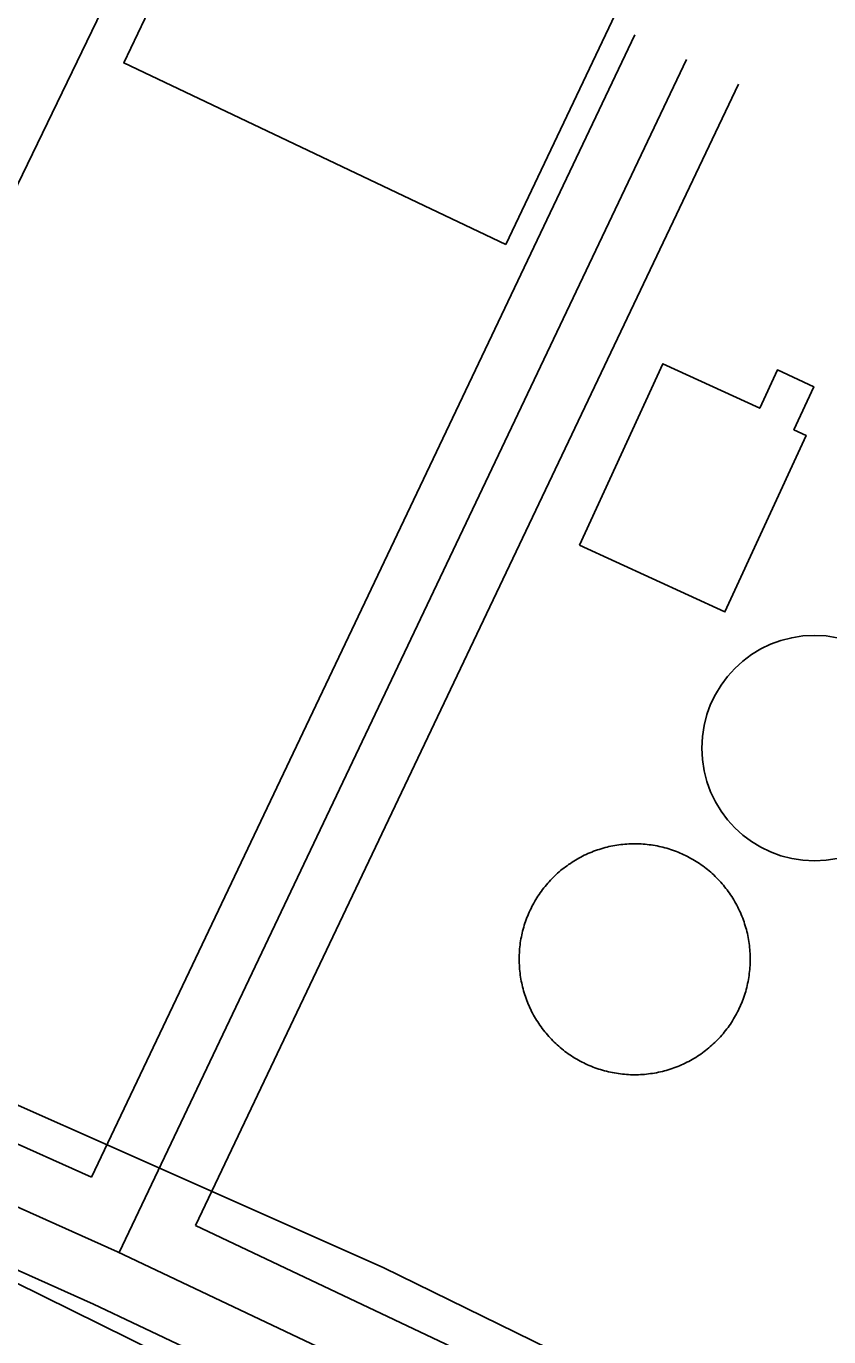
# Model space of a CAD drawing. Extents: x 3683613 to 3738215, y 469626 to 495384.
# Drawn here: x 3699209.9 to 3699419.6, y 476796.7 to 477139.2 of the extents above; entities that cross this region are included whole.
import ezdxf

# ---------------------------------------------------------------- set-up
doc = ezdxf.new("R2010")
doc.units = 0
for name, color, linetype in [('V-BLDG-OTLN', 7, 'Continuous'), ('V-DOMW-TANK', 7, 'Continuous'), ('V-ROAD-CNTR', 7, 'Continuous'), ('V-SITE-OTLN', 7, 'Continuous'), ('V-SITE-VEGE', 7, 'Continuous')]:
    doc.layers.add(name, color=color, linetype=linetype)

msp = doc.modelspace()

# ---------------------------------------------------------------- linework, layer by layer
at = {"layer": 'V-BLDG-OTLN'}
for points in [[(3699335.26, 477082.16), (3699235.41, 477129.63), (3699251.88, 477164.26), (3699250.76, 477164.8), (3699262.89, 477190.3), (3699363.85, 477142.29)], [(3699354.5, 477003.64), (3699376.31, 477051.01), (3699401.58, 477039.39), (3699406.19, 477049.4), (3699415.7, 477045.02), (3699410.51, 477033.75), (3699413.71, 477032.27), (3699392.49, 476986.15)]]:
    msp.add_lwpolyline(points, close=True, dxfattribs=at)
for points in [[(3699338.73, 476895.44), (3699338.74, 476895.97), (3699338.75, 476896.49), (3699338.78, 476897.02), (3699338.81, 476897.55), (3699338.85, 476898.07), (3699338.9, 476898.6), (3699338.96, 476899.12), (3699339.03, 476899.64), (3699339.11, 476900.16), (3699339.2, 476900.68), (3699339.3, 476901.2), (3699339.41, 476901.72), (3699339.52, 476902.23), (3699339.64, 476902.74), (3699339.78, 476903.25), (3699339.92, 476903.76), (3699340.07, 476904.27), (3699340.23, 476904.77), (3699340.4, 476905.26), (3699340.58, 476905.76), (3699340.76, 476906.26), (3699340.95, 476906.74), (3699341.16, 476907.23), (3699341.37, 476907.71), (3699341.59, 476908.19), (3699341.82, 476908.67), (3699342.05, 476909.14), (3699342.3, 476909.61), (3699342.55, 476910.07), (3699342.81, 476910.53), (3699343.08, 476910.98), (3699343.35, 476911.43), (3699343.64, 476911.87), (3699343.93, 476912.31), (3699344.23, 476912.74), (3699344.54, 476913.17), (3699344.85, 476913.6), (3699345.17, 476914.01), (3699345.5, 476914.42), (3699345.84, 476914.83), (3699346.18, 476915.23), (3699346.53, 476915.62), (3699346.89, 476916.01), (3699347.25, 476916.39), (3699347.62, 476916.77), (3699348, 476917.13), (3699348.38, 476917.5), (3699348.77, 476917.85), (3699349.17, 476918.2), (3699349.57, 476918.54), (3699349.98, 476918.88), (3699350.39, 476919.2), (3699350.81, 476919.52), (3699351.23, 476919.83), (3699351.66, 476920.14), (3699352.1, 476920.44), (3699352.54, 476920.73), (3699352.98, 476921.01), (3699353.43, 476921.28), (3699353.89, 476921.55), (3699354.35, 476921.81), (3699354.81, 476922.06), (3699355.28, 476922.3), (3699355.75, 476922.54), (3699356.23, 476922.76), (3699356.71, 476922.98), (3699357.19, 476923.19), (3699357.68, 476923.39), (3699358.17, 476923.58), (3699358.66, 476923.76), (3699359.16, 476923.94), (3699359.66, 476924.1), (3699360.16, 476924.26), (3699360.67, 476924.41), (3699361.18, 476924.55), (3699361.69, 476924.68), (3699362.2, 476924.8), (3699362.71, 476924.91), (3699363.23, 476925.02), (3699363.75, 476925.11), (3699364.27, 476925.2), (3699364.79, 476925.28), (3699365.31, 476925.34), (3699365.83, 476925.4), (3699366.36, 476925.45), (3699366.89, 476925.49), (3699367.41, 476925.52), (3699367.94, 476925.54), (3699368.46, 476925.56), (3699368.99, 476925.56), (3699369.52, 476925.55), (3699370.04, 476925.54), (3699370.57, 476925.51), (3699371.1, 476925.48), (3699371.62, 476925.44), (3699372.14, 476925.39), (3699372.67, 476925.32), (3699373.19, 476925.26), (3699373.71, 476925.17), (3699374.23, 476925.09)], [(3699374.23, 476925.09), (3699374.75, 476924.99), (3699375.27, 476924.88), (3699375.78, 476924.77), (3699376.29, 476924.64), (3699376.8, 476924.51), (3699377.31, 476924.37), (3699377.81, 476924.22), (3699378.31, 476924.06), (3699378.81, 476923.89), (3699379.31, 476923.71), (3699379.8, 476923.53), (3699380.29, 476923.33), (3699380.78, 476923.13), (3699381.26, 476922.92), (3699381.74, 476922.7), (3699382.22, 476922.47), (3699382.69, 476922.24), (3699383.15, 476921.99), (3699383.62, 476921.74), (3699384.07, 476921.48), (3699384.53, 476921.21), (3699384.98, 476920.93), (3699385.42, 476920.65), (3699385.86, 476920.36), (3699386.29, 476920.06), (3699386.72, 476919.75), (3699387.14, 476919.44), (3699387.56, 476919.11), (3699387.97, 476918.79), (3699388.38, 476918.45), (3699388.78, 476918.11), (3699389.17, 476917.76), (3699389.56, 476917.4), (3699389.94, 476917.04), (3699390.32, 476916.67), (3699390.68, 476916.29), (3699391.04, 476915.91), (3699391.4, 476915.52), (3699391.75, 476915.12), (3699392.09, 476914.72), (3699392.42, 476914.31), (3699392.75, 476913.9), (3699393.07, 476913.48), (3699393.38, 476913.06), (3699393.69, 476912.63), (3699393.99, 476912.19), (3699394.27, 476911.75), (3699394.56, 476911.31), (3699394.83, 476910.86), (3699395.1, 476910.4), (3699395.36, 476909.94), (3699395.61, 476909.48), (3699395.85, 476909.01), (3699396.08, 476908.54), (3699396.31, 476908.06), (3699396.52, 476907.58), (3699396.73, 476907.1), (3699396.94, 476906.61), (3699397.13, 476906.12), (3699397.31, 476905.63)], [(3699397.31, 476905.63), (3699397.49, 476905.13), (3699397.65, 476904.63), (3699397.81, 476904.13), (3699397.96, 476903.62), (3699398.1, 476903.12), (3699398.23, 476902.6), (3699398.35, 476902.09), (3699398.46, 476901.58), (3699398.56, 476901.06), (3699398.66, 476900.54), (3699398.75, 476900.02), (3699398.82, 476899.5), (3699398.89, 476898.98), (3699398.95, 476898.45), (3699399, 476897.93), (3699399.04, 476897.41), (3699399.07, 476896.88), (3699399.09, 476896.35), (3699399.11, 476895.83), (3699399.11, 476895.3), (3699399.1, 476894.77), (3699399.08, 476894.25), (3699399.06, 476893.72), (3699399.03, 476893.19), (3699398.98, 476892.67), (3699398.93, 476892.15), (3699398.87, 476891.62), (3699398.8, 476891.1), (3699398.72, 476890.58), (3699398.64, 476890.06), (3699398.54, 476889.54), (3699398.43, 476889.02), (3699398.32, 476888.51), (3699398.19, 476888), (3699398.06, 476887.49), (3699397.92, 476886.98), (3699397.77, 476886.48), (3699397.61, 476885.97), (3699397.44, 476885.47), (3699397.26, 476884.98), (3699397.08, 476884.48), (3699396.88, 476884), (3699396.68, 476883.51), (3699396.47, 476883.03), (3699396.25, 476882.55), (3699396.02, 476882.07), (3699395.78, 476881.6), (3699395.54, 476881.14), (3699395.29, 476880.67), (3699395.03, 476880.22), (3699394.76, 476879.76), (3699394.48, 476879.31), (3699394.2, 476878.87), (3699393.91, 476878.43), (3699393.61, 476878), (3699393.3, 476877.57), (3699392.98, 476877.15), (3699392.67, 476876.73), (3699392.33, 476876.32), (3699392, 476875.91), (3699391.66, 476875.51), (3699391.31, 476875.11), (3699390.95, 476874.73), (3699390.58, 476874.35), (3699390.21, 476873.98), (3699389.84, 476873.61), (3699389.45, 476873.24), (3699389.06, 476872.89), (3699388.67, 476872.54), (3699388.27, 476872.2), (3699387.86, 476871.86), (3699387.45, 476871.54), (3699387.03, 476871.22), (3699386.6, 476870.91), (3699386.18, 476870.6), (3699385.74, 476870.3), (3699385.3, 476870.01), (3699384.86, 476869.73), (3699384.41, 476869.46), (3699383.95, 476869.19), (3699383.49, 476868.93), (3699383.03, 476868.68), (3699382.56, 476868.44), (3699382.09, 476868.21), (3699381.61, 476867.98), (3699381.13, 476867.76), (3699380.65, 476867.55), (3699380.16, 476867.35), (3699379.67, 476867.16), (3699379.18, 476866.98), (3699378.68, 476866.8), (3699378.18, 476866.64), (3699377.68, 476866.48), (3699377.17, 476866.33), (3699376.66, 476866.19), (3699376.15, 476866.06), (3699375.64, 476865.94), (3699375.13, 476865.83), (3699374.61, 476865.73), (3699374.09, 476865.63)], [(3699374.09, 476865.63), (3699373.57, 476865.54), (3699373.05, 476865.47), (3699372.53, 476865.4), (3699372, 476865.34), (3699371.48, 476865.29), (3699370.95, 476865.25), (3699370.43, 476865.22), (3699369.9, 476865.2), (3699369.38, 476865.19), (3699368.85, 476865.18), (3699368.32, 476865.19), (3699367.79, 476865.2), (3699367.27, 476865.23), (3699366.74, 476865.26), (3699366.22, 476865.3), (3699365.69, 476865.35), (3699365.17, 476865.42), (3699364.65, 476865.48), (3699364.13, 476865.57), (3699363.61, 476865.65), (3699363.09, 476865.75), (3699362.58, 476865.86), (3699362.06, 476865.97), (3699361.55, 476866.1), (3699361.04, 476866.23), (3699360.53, 476866.37), (3699360.02, 476866.52), (3699359.52, 476866.68), (3699359.02, 476866.85), (3699358.53, 476867.03), (3699358.03, 476867.21), (3699357.54, 476867.41), (3699357.06, 476867.61), (3699356.58, 476867.82), (3699356.1, 476868.04), (3699355.62, 476868.27), (3699355.15, 476868.51), (3699354.68, 476868.75), (3699354.22, 476869), (3699353.76, 476869.26), (3699353.31, 476869.53), (3699352.86, 476869.81), (3699352.42, 476870.09), (3699351.98, 476870.38), (3699351.54, 476870.68), (3699351.12, 476870.99), (3699350.7, 476871.3), (3699350.28, 476871.63), (3699349.87, 476871.96), (3699349.46, 476872.29), (3699349.06, 476872.63), (3699348.67, 476872.98), (3699348.28, 476873.34), (3699347.9, 476873.7), (3699347.52, 476874.08), (3699347.15, 476874.45), (3699346.79, 476874.84), (3699346.44, 476875.22), (3699346.09, 476875.62), (3699345.75, 476876.02), (3699345.41, 476876.43), (3699345.09, 476876.84), (3699344.77, 476877.26), (3699344.46, 476877.68), (3699344.15, 476878.11), (3699343.85, 476878.55), (3699343.56, 476878.99), (3699343.28, 476879.43), (3699343.01, 476879.88), (3699342.74, 476880.34), (3699342.48, 476880.8), (3699342.23, 476881.26), (3699341.99, 476881.73), (3699341.76, 476882.2), (3699341.53, 476882.68), (3699341.31, 476883.16), (3699341.1, 476883.64), (3699340.9, 476884.13), (3699340.71, 476884.62), (3699340.53, 476885.11), (3699340.35, 476885.61), (3699340.19, 476886.11), (3699340.03, 476886.61), (3699339.88, 476887.12), (3699339.74, 476887.63), (3699339.61, 476888.14), (3699339.49, 476888.65), (3699339.38, 476889.16), (3699339.27, 476889.68), (3699339.18, 476890.2), (3699339.09, 476890.72), (3699339.02, 476891.24), (3699338.95, 476891.76), (3699338.89, 476892.29), (3699338.84, 476892.81), (3699338.8, 476893.34), (3699338.77, 476893.86), (3699338.75, 476894.39), (3699338.73, 476894.92), (3699338.73, 476895.44)]]:
    msp.add_lwpolyline(points, dxfattribs=at)
at = {"layer": 'V-DOMW-TANK'}
msp.add_circle((3699415.9, 476950.57), 29.45, dxfattribs=at)
at = {"layer": 'V-ROAD-CNTR'}
for points in [[(3699226.93, 476838.39), (3699368.91, 477136.94)], [(3699234.17, 476818.69), (3699382.45, 477130.5)], [(3699254.17, 476825.81), (3699396, 477124.06)], [(3699031.1, 476926.2), (3699226.93, 476838.39)], [(3699024.96, 476912.52), (3699233.78, 476818.88), (3699945.05, 476481.55)], [(3699018.83, 476898.83), (3699227.49, 476805.26), (3699926.25, 476473.87)], [(3699254.17, 476825.81), (3699592.5, 476665.36)]]:
    msp.add_lwpolyline(points, dxfattribs=at)
at = {"layer": 'V-SITE-OTLN'}
msp.add_lwpolyline([(3699804.96, 477024.3), (3699944.73, 476962.73), (3700142.2, 476867.96), (3700109.74, 476806.33), (3700009, 476635.99), (3699939.15, 476528.87), (3699934.41, 476525.39), (3699924.96, 476523.14), (3699913.99, 476524.44), (3699842.94, 476556.22), (3699708.25, 476615.77), (3699537.34, 476700.05), (3699303.2, 476814.85), (3699136.5, 476888.88), (3699127.22, 476901.14), (3699125.76, 476911.36), (3699129.45, 476925.44), (3699159.69, 476998.86), (3699280.07, 477247.69), (3699281.43, 477250.49), (3699304.85, 477264.69)], close=True, dxfattribs=at)
at = {"layer": 'V-SITE-VEGE'}
msp.add_lwpolyline([(3698971.2, 476557.31), (3698999.83, 476617.87), (3699033.71, 476681.26), (3699084.1, 476795.93), (3699091.6, 476812.31), (3699099.29, 476822.15), (3699105.38, 476829.4), (3699112.5, 476835.86), (3699121.17, 476839.94), (3699126.94, 476841.97), (3699133.75, 476842.94), (3699140.79, 476842.34), (3699146.79, 476840.7), (3699266.85, 476781.37), (3699333.65, 476749.54), (3699343.25, 476742.9), (3699348.64, 476734.48), (3699348.26, 476723.77), (3699340.74, 476705.04), (3699268.21, 476526.07), (3699192.46, 476362.81), (3699129.08, 476231.03)], dxfattribs=at)

doc.saveas('drawing.dxf')
